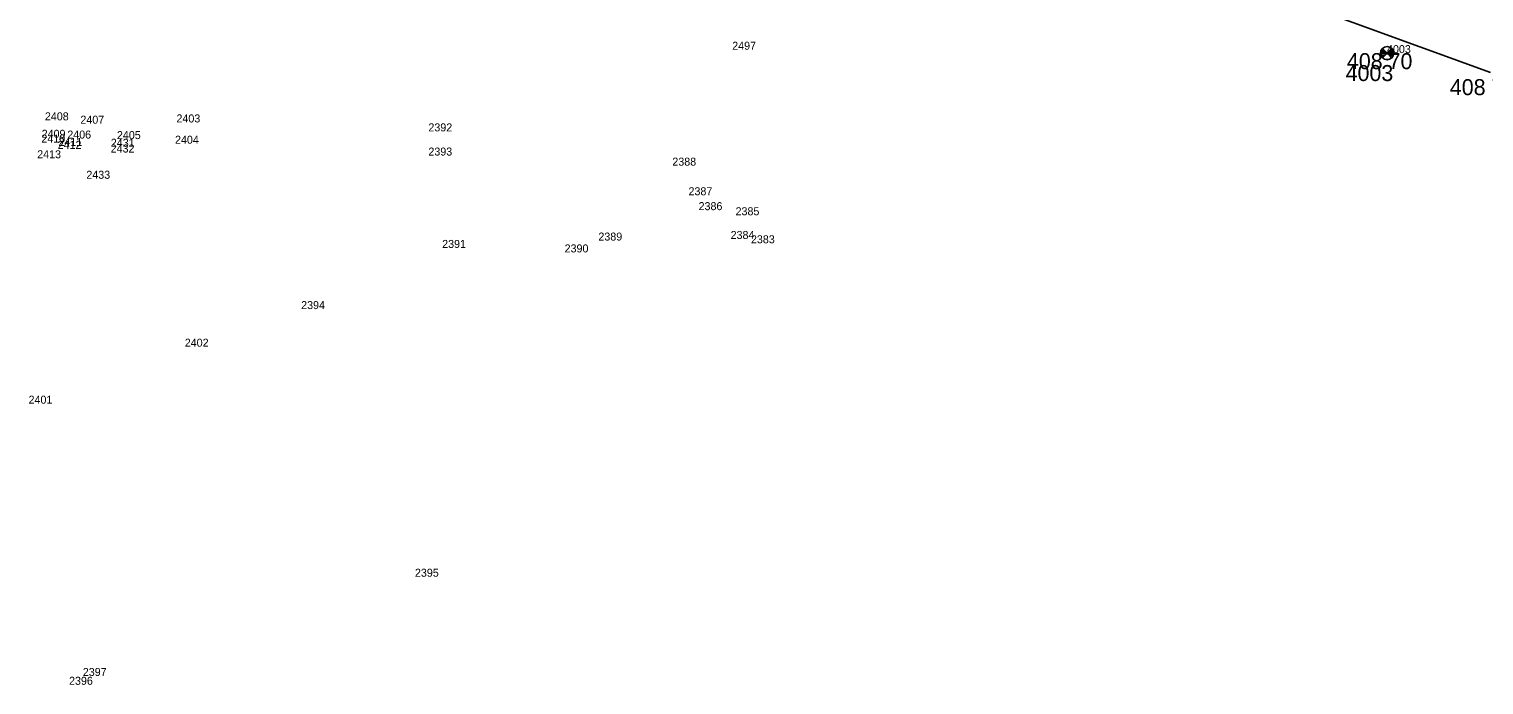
# Model space of a CAD drawing. Extents: x -559180 to -551373, y -1076947 to -1072071.
# Drawn here: x -555392.7 to -555301.8, y -1073235.1 to -1073194.2 of the extents above; entities that cross this region are included whole.
import ezdxf

# ---------------------------------------------------------------- set-up
doc = ezdxf.new("R2010")
doc.units = 0
for name, color, linetype in [('17_KOMUNIKACE', 7, 'Continuous'), ('1_VODA_ZN', 7, 'Continuous'), ('33', 7, 'Continuous'), ('3_BODY', 7, 'Continuous'), ('4_PPBP', 7, 'Continuous'), ('6_VYSKY', 7, 'Continuous')]:
    doc.layers.add(name, color=color, linetype=linetype)

# ---------------------------------------------------------------- blocks, each defined once
blk = doc.blocks.new('NZ')
at = {"layer": '33'}
for p, q in [((-0.074, 0.04), (-0.401, 0.04)), ((-0.158, 0.151), (-0.349, 0.151)), ((0.376, 0.036), (0.055, 0.035)), ((0.348, 0.134), (0.145, 0.135)), ((-0.074, -0.054), (-0.372, -0.055)), ((-0.175, -0.16), (-0.361, -0.16)), ((0.37, -0.065), (0.089, -0.064)), ((0.342, -0.155), (0.162, -0.155))]:
    blk.add_line(p, q, dxfattribs=at)
for points in [[(0, 0), (-0.285, 0.285)], [(-0.285, -0.285), (0, 0)], [(0.285, 0.285), (0, 0)], [(0, 0), (0.285, -0.285)]]:
    blk.add_lwpolyline(points, dxfattribs=at)
for start, end in [(135.00439, 225.00439), (45, 135), (315.00439, 45.00439), (225, 315)]:
    blk.add_arc((0, 0), 0.403, start, end, dxfattribs=at)
blk = doc.blocks.new('BODCST')
at = {"layer": '33'}
for radius in [0.413, 0.05]:
    blk.add_circle((0, 0), radius, dxfattribs=at)
blk = doc.blocks.new('POINT_DISPLAY')
blk.add_line((0, 0), (0, 0))

msp = doc.modelspace()

# ---------------------------------------------------------------- linework, layer by layer
at = {"layer": '17_KOMUNIKACE'}
msp.add_line((-555315.27, -1073191.85), (-555301.42, -1073196.9), dxfattribs=at)

# ---------------------------------------------------------------- block references
at = {"layer": '1_VODA_ZN'}
for p in [(-555307.89, -1073195.68), (-555307.89, -1073195.682)]:
    msp.add_blockref('POINT_DISPLAY', p, dxfattribs=at)
at = {"layer": '33'}
for name, p in [('NZ', (-555307.89, -1073195.68)), ('BODCST', (-555307.89, -1073195.682))]:
    msp.add_blockref(name, p, dxfattribs=at)

# ---------------------------------------------------------------- texts
at = {"layer": '3_BODY'}
for s, p in [('2497', (-555348.8, -1073195.47)), ('4003', (-555307.89, -1073195.68)), ('2408', (-555391.74, -1073199.88)), ('2407', (-555389.52, -1073200.09)), ('2403', (-555383.52, -1073200.01)), ('2410', (-555391.96, -1073201.27)), ('2409', (-555391.94, -1073200.97)), ('2406', (-555390.34, -1073201.02)), ('2405', (-555387.24, -1073201.05)), ('2404', (-555383.61, -1073201.34)), ('2392', (-555367.78, -1073200.57)), ('2413', (-555392.22, -1073202.25)), ('2412', (-555390.94, -1073201.66)), ('2411', (-555390.89, -1073201.48)), ('2432', (-555387.63, -1073201.89)), ('2431', (-555387.62, -1073201.53)), ('2393', (-555367.78, -1073202.08)), ('2388', (-555352.54, -1073202.71)), ('2433', (-555389.15, -1073203.53)), ('2387', (-555351.53, -1073204.56)), ('2386', (-555350.9, -1073205.49)), ('2385', (-555348.59, -1073205.81)), ('2389', (-555357.16, -1073207.39)), ('2384', (-555348.9, -1073207.29)), ('2383', (-555347.63, -1073207.56)), ('2391', (-555366.92, -1073207.85)), ('2390', (-555359.27, -1073208.13)), ('2394', (-555375.73, -1073211.67)), ('2402', (-555383, -1073214.02)), ('2401', (-555392.76, -1073217.58)), ('2395', (-555368.62, -1073228.39)), ('2397', (-555389.37, -1073234.59)), ('2396', (-555390.23, -1073235.14))]:
    msp.add_text(s, height=0.5, dxfattribs=at).set_placement(p)
at = {"layer": '4_PPBP'}
msp.add_text(' 4003', height=1, dxfattribs=at).set_placement((-555310.848, -1073197.425))
at = {"layer": '6_VYSKY'}
for s, p in [('408 70', (-555310.395, -1073196.682)), ('408 73', (-555303.966, -1073198.306))]:
    msp.add_text(s, height=1, dxfattribs=at).set_placement(p)

doc.saveas('drawing.dxf')
